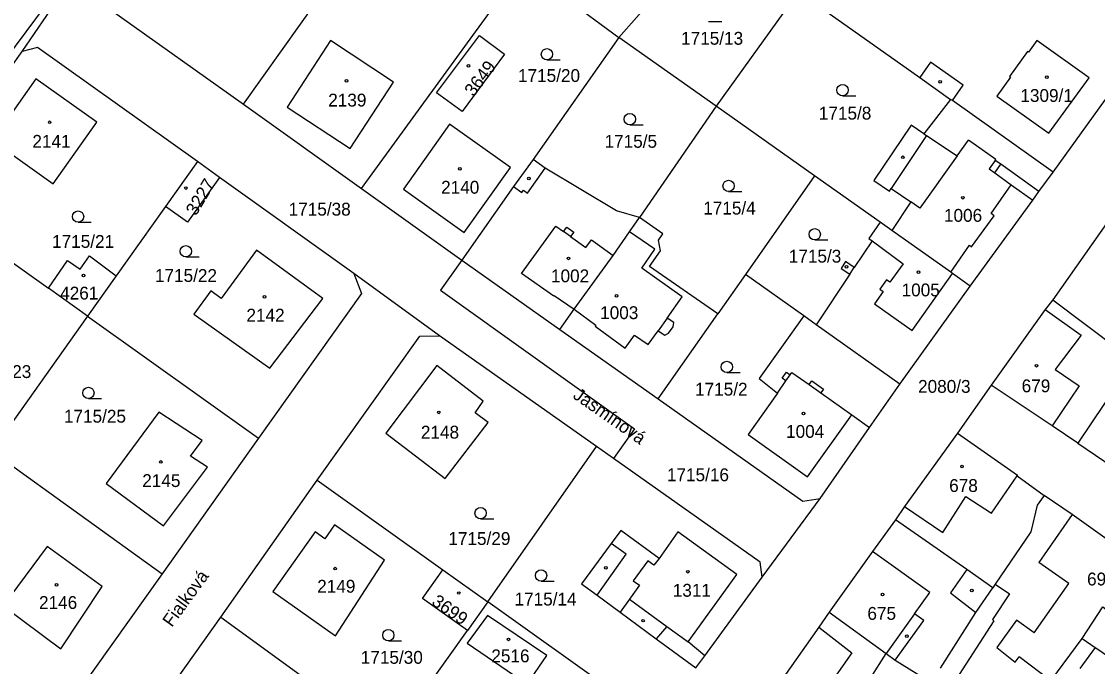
# Model space of a CAD drawing. Extents: x -679220 to -673243, y -1075091 to -1066557.
# Drawn here: x -676919.9 to -676777.4, y -1071935.7 to -1071850.3 of the extents above; entities that cross this region are included whole.
import ezdxf

# ---------------------------------------------------------------- set-up
doc = ezdxf.new("R2010")
doc.units = 0
for name, color, linetype in [('Hranice parcel', 7, 'Continuous'), ('Parcelní čísla', 7, 'Continuous'), ('Pop  PČ popisy', 7, 'Continuous'), ('Vnitřní kresba', 7, 'Continuous'), ('Značky budov', 7, 'Continuous'), ('Značky kultur', 7, 'Continuous')]:
    doc.layers.add(name, color=color, linetype=linetype)

msp = doc.modelspace()

# ---------------------------------------------------------------- linework, layer by layer
at = {"layer": 'Hranice parcel'}
for p, q in [((-676919.84, -1071854.28), (-676912.53, -1071843.62)), ((-676890.49, -1071861.28), (-676878.33, -1071844.13)), ((-676874.88, -1071872.43), (-676853.52, -1071843.07)), ((-676853.52, -1071843.07), (-676840.79, -1071852.44)), ((-676840.79, -1071852.44), (-676832.82, -1071843.36)), ((-676818.08, -1071847.87), (-676827.91, -1071861.55)), ((-676840.79, -1071852.44), (-676852.17, -1071868.59)), ((-676827.91, -1071861.55), (-676840.79, -1071852.44)), ((-676933.43, -1071873.45), (-676919.84, -1071854.28)), ((-676783.29, -1071870.25), (-676771.45, -1071853.79)), ((-676890.49, -1071861.28), (-676874.88, -1071872.43)), ((-676827.91, -1071861.55), (-676838.09, -1071876.27)), ((-676814.9, -1071870.75), (-676827.91, -1071861.55)), ((-676896.6, -1071868.87), (-676900.85, -1071874.8)), ((-676893.67, -1071870.98), (-676896.6, -1071868.87)), ((-676875.88, -1071883.67), (-676893.67, -1071870.98)), ((-676814.9, -1071870.75), (-676824.05, -1071883.81)), ((-676806.18, -1071876.91), (-676814.9, -1071870.75)), ((-676874.88, -1071872.43), (-676861.59, -1071881.9)), ((-676933.43, -1071873.45), (-676916.35, -1071885.64)), ((-676900.85, -1071874.8), (-676907.39, -1071884.01)), ((-676804.64, -1071877.99), (-676806.18, -1071876.91)), ((-676910.91, -1071881.35), (-676907.39, -1071884.01)), ((-676916.35, -1071885.64), (-676913.82, -1071881.96)), ((-676861.59, -1071881.9), (-676848.62, -1071891.08)), ((-676907.39, -1071884.01), (-676911.17, -1071889.33)), ((-676864.55, -1071891.94), (-676875.88, -1071883.67)), ((-676824.05, -1071883.81), (-676827.71, -1071889.04)), ((-676816.32, -1071889.3), (-676824.05, -1071883.81)), ((-676911.17, -1071889.33), (-676916.35, -1071885.64)), ((-676803.59, -1071898.35), (-676794.26, -1071885.34)), ((-676911.17, -1071889.33), (-676923.86, -1071907.18)), ((-676911.17, -1071889.33), (-676888.53, -1071905.48)), ((-676835.59, -1071900.27), (-676827.71, -1071889.04)), ((-676814.69, -1071890.46), (-676816.32, -1071889.3)), ((-676848.62, -1071891.08), (-676835.59, -1071900.27)), ((-676803.59, -1071898.35), (-676814.69, -1071890.46)), ((-676843.75, -1071906.6), (-676864.55, -1071891.94)), ((-676807.59, -1071904.08), (-676803.59, -1071898.35)), ((-676791.5, -1071898.46), (-676795.94, -1071904.8)), ((-676814.15, -1071913.47), (-676807.59, -1071904.08)), ((-676888.53, -1071905.48), (-676901.29, -1071923.42)), ((-676858.14, -1071927.16), (-676843.75, -1071906.6)), ((-676841.5, -1071908.19), (-676843.75, -1071906.6)), ((-676923.86, -1071907.18), (-676901.29, -1071923.42)), ((-676893.51, -1071929.18), (-676880.74, -1071911.03)), ((-676880.74, -1071911.03), (-676864.1, -1071922.92)), ((-676821.82, -1071923.88), (-676814.15, -1071913.47)), ((-676901.29, -1071923.42), (-676914.04, -1071941.35)), ((-676864.1, -1071922.92), (-676858.14, -1071927.16)), ((-676829.42, -1071934.29), (-676821.82, -1071923.88)), ((-676858.14, -1071927.16), (-676860.86, -1071930.95)), ((-676835.58, -1071943.24), (-676858.14, -1071927.16)), ((-676906.21, -1071946.96), (-676893.51, -1071929.18)), ((-676893.51, -1071929.18), (-676871.16, -1071945.4)), ((-676812.97, -1071928.53), (-676805.42, -1071933.98)), ((-676871.16, -1071945.4), (-676860.86, -1071930.95)), ((-676779.47, -1071931.99), (-676777.72, -1071933.19)), ((-676777.72, -1071933.19), (-676779.74, -1071935.96)), ((-676830.6, -1071935.9), (-676829.42, -1071934.29))]:
    msp.add_line(p, q, dxfattribs=at)
for points in [[(-677004.82, -1071960.24), (-676990.19, -1071940.38), (-676962.75, -1071908.83), (-676942.14, -1071882.34), (-676915.32, -1071846.3), (-676903, -1071827.69)], [(-676912.53, -1071843.62), (-676911.69, -1071846.16), (-676890.49, -1071861.28)], [(-676813.57, -1071848.81), (-676800.96, -1071857.74), (-676796.88, -1071860.63)], [(-676870.64, -1071858.37), (-676878.99, -1071852.86), (-676884.73, -1071861.65), (-676876.39, -1071867.13), (-676870.64, -1071858.37)], [(-676855.93, -1071854.67), (-676861.54, -1071862.25), (-676864.95, -1071859.78), (-676859.26, -1071852.17), (-676855.93, -1071854.67)], [(-676896.6, -1071868.87), (-676917.78, -1071853.79), (-676919.84, -1071854.28)], [(-676909.94, -1071863.66), (-676918.02, -1071857.93), (-676923.8, -1071866.09), (-676915.72, -1071871.82), (-676909.94, -1071863.66)], [(-676796.88, -1071860.63), (-676800.4, -1071865.19), (-676802.1, -1071864.06), (-676807.03, -1071871.38), (-676804.96, -1071872.77), (-676804.73, -1071872.43), (-676802.14, -1071874.18), (-676804.64, -1071877.99)], [(-676783.29, -1071870.25), (-676796.64, -1071860.8), (-676796.88, -1071860.63)], [(-676861.28, -1071878.24), (-676855.15, -1071869.64), (-676863.23, -1071863.93), (-676869.31, -1071872.52), (-676861.28, -1071878.24)], [(-676766.31, -1071863.21), (-676769.95, -1071868.17), (-676783.33, -1071887.19)], [(-676852.17, -1071868.59), (-676854.74, -1071872.18), (-676861.59, -1071881.9)], [(-676838.09, -1071876.27), (-676841.13, -1071875.39), (-676850.55, -1071869.75), (-676852.17, -1071868.59)], [(-676893.67, -1071870.98), (-676897.93, -1071876.89), (-676900.85, -1071874.8)], [(-676794.26, -1071885.34), (-676785.99, -1071873.96), (-676785.18, -1071872.85), (-676783.29, -1071870.25)], [(-676848.62, -1071891.08), (-676846.71, -1071888.41), (-676841.56, -1071881.29), (-676839.39, -1071878.15), (-676838.09, -1071876.27)], [(-676827.71, -1071889.04), (-676836.75, -1071882.76), (-676835.3, -1071880.68), (-676835.55, -1071879.26), (-676834.97, -1071878.43), (-676838.09, -1071876.27)], [(-676806.18, -1071876.91), (-676807.68, -1071879.04), (-676807.26, -1071879.34), (-676809.63, -1071882.88), (-676810.78, -1071882.11), (-676811.38, -1071883.01), (-676810.23, -1071883.78), (-676814.69, -1071890.46)], [(-676794.26, -1071885.34), (-676796.6, -1071883.68), (-676796.85, -1071883.5), (-676804.64, -1071877.99)], [(-676913.82, -1071881.96), (-676912.14, -1071883.09), (-676910.91, -1071881.35)], [(-676897.09, -1071889.07), (-676887.02, -1071896.23), (-676880.01, -1071887.01), (-676888.8, -1071880.61), (-676893.45, -1071886.99), (-676894.84, -1071885.98), (-676897.09, -1071889.07)], [(-676861.59, -1071881.9), (-676864.42, -1071885.9), (-676838.75, -1071904.26), (-676841.5, -1071908.19)], [(-676875.88, -1071883.67), (-676874.9, -1071886.33), (-676888.53, -1071905.48)], [(-676783.33, -1071887.19), (-676784.33, -1071888.43), (-676791.5, -1071898.46)], [(-676783.33, -1071887.19), (-676774.59, -1071893.76), (-676772.53, -1071895.24), (-676774.77, -1071898.33), (-676780.03, -1071906.16)], [(-676816.32, -1071889.3), (-676822.22, -1071897.6), (-676819.81, -1071899.51), (-676823.7, -1071905.01), (-676815.84, -1071910.62), (-676809.97, -1071902.39), (-676807.59, -1071904.08)], [(-676880.74, -1071911.03), (-676867.15, -1071891.99), (-676864.55, -1071891.94)], [(-676858.12, -1071903.43), (-676859.81, -1071902.14), (-676858.76, -1071900.6), (-676864.9, -1071895.88), (-676871.66, -1071904.81), (-676863.79, -1071910.8), (-676858.12, -1071903.43)], [(-676780.03, -1071906.16), (-676783.44, -1071903.87), (-676791.5, -1071898.46)], [(-676835.59, -1071900.27), (-676816.45, -1071913.83), (-676814.15, -1071913.47)], [(-676895.99, -1071905.8), (-676901.73, -1071902.04), (-676908.69, -1071911.47), (-676901.1, -1071917.07), (-676895.28, -1071909.34), (-676897.51, -1071907.88), (-676895.99, -1071905.8)], [(-676795.94, -1071904.8), (-676802.99, -1071914.53), (-676804.15, -1071916.28)], [(-676795.94, -1071904.8), (-676788.01, -1071910.39), (-676788.07, -1071910.47), (-676784.5, -1071913.06)], [(-676780.03, -1071906.16), (-676775.36, -1071909.3), (-676773.46, -1071910.57)], [(-676821.82, -1071923.88), (-676822.09, -1071921.9), (-676841.5, -1071908.19)], [(-676784.5, -1071913.06), (-676785.4, -1071914.35), (-676786.26, -1071917.87), (-676790.95, -1071924.8), (-676791.28, -1071925.28)], [(-676771.95, -1071921.89), (-676780.76, -1071915.59), (-676784.5, -1071913.06)], [(-676881.02, -1071917.9), (-676886.61, -1071925.78), (-676878.33, -1071931.65), (-676871.85, -1071921.64), (-676878.44, -1071916.97), (-676879.74, -1071918.81), (-676881.02, -1071917.9)], [(-676804.15, -1071916.28), (-676807.22, -1071920.47), (-676812.97, -1071928.53)], [(-676791.28, -1071925.28), (-676794.71, -1071922.88), (-676804.15, -1071916.28)], [(-676829.42, -1071934.29), (-676831.63, -1071932.46), (-676825.18, -1071923.51), (-676832.98, -1071917.88), (-676835.48, -1071921.39), (-676840.56, -1071917.69), (-676841.81, -1071919.41), (-676845.73, -1071924.77), (-676843.68, -1071926.28), (-676840.63, -1071928.52), (-676835.86, -1071932.03), (-676830.6, -1071935.9)], [(-676909.23, -1071925.12), (-676916.5, -1071919.81), (-676922.35, -1071927.67), (-676914.7, -1071933.38), (-676909.23, -1071925.12)], [(-676779.47, -1071931.99), (-676776.73, -1071927.83), (-676776.32, -1071928.12), (-676773.61, -1071924.21), (-676771.95, -1071921.89)], [(-676860.86, -1071930.95), (-676866.81, -1071926.69), (-676864.1, -1071922.92)], [(-676798.23, -1071935.93), (-676793.51, -1071928.56), (-676791.28, -1071925.28)], [(-676858.18, -1071928.97), (-676860.87, -1071932.64), (-676852.96, -1071938.05), (-676850.32, -1071934.27), (-676858.18, -1071928.97)], [(-676812.97, -1071928.53), (-676814.34, -1071930.52), (-676821.23, -1071940.32)], [(-676779.79, -1071940.52), (-676783.6, -1071937.61), (-676779.47, -1071931.99)], [(-676802.3, -1071941.03), (-676807.49, -1071937.26), (-676805.42, -1071933.98)], [(-676805.42, -1071933.98), (-676804.19, -1071934.87), (-676799.58, -1071937.75)], [(-676777.72, -1071933.19), (-676777.24, -1071933.51), (-676775.78, -1071934.5), (-676772.78, -1071936.63)]]:
    msp.add_lwpolyline(points, dxfattribs=at)
at = {"layer": 'Vnitřní kresba'}
for p, q in [((-676785.45, -1071852.83), (-676786.55, -1071854.37)), ((-676778.52, -1071857.78), (-676785.45, -1071852.83)), ((-676786.67, -1071854.28), (-676789.05, -1071857.6)), ((-676786.55, -1071854.37), (-676786.67, -1071854.28)), ((-676799.52, -1071855.7), (-676800.96, -1071857.74)), ((-676795.19, -1071858.76), (-676799.52, -1071855.7)), ((-676788.93, -1071857.68), (-676790.73, -1071860.19)), ((-676789.05, -1071857.6), (-676788.93, -1071857.68)), ((-676783.85, -1071865.12), (-676778.52, -1071857.78)), ((-676796.64, -1071860.8), (-676795.19, -1071858.76)), ((-676790.73, -1071860.19), (-676783.85, -1071865.12)), ((-676800.07, -1071865.41), (-676804.73, -1071872.43)), ((-676800.4, -1071865.19), (-676800.07, -1071865.41)), ((-676800.07, -1071865.41), (-676796, -1071868.12)), ((-676796, -1071868.12), (-676794.5, -1071866.02)), ((-676790.88, -1071868.61), (-676794.5, -1071866.02)), ((-676796, -1071868.12), (-676800.94, -1071875.04)), ((-676852.89, -1071873.03), (-676850.55, -1071869.75)), ((-676790.95, -1071868.72), (-676791.75, -1071869.83)), ((-676791.75, -1071869.83), (-676791.03, -1071870.35)), ((-676791.03, -1071870.35), (-676790.23, -1071869.23)), ((-676790.95, -1071868.72), (-676790.88, -1071868.61)), ((-676790.23, -1071869.23), (-676790.95, -1071868.72)), ((-676785.18, -1071872.85), (-676790.23, -1071869.23)), ((-676791.03, -1071870.35), (-676788.83, -1071871.93)), ((-676854.74, -1071872.18), (-676853.64, -1071872.96)), ((-676853.64, -1071872.96), (-676853.42, -1071872.66)), ((-676853.42, -1071872.66), (-676852.89, -1071873.03)), ((-676791.5, -1071875.73), (-676788.83, -1071871.93)), ((-676788.83, -1071871.93), (-676785.99, -1071873.96)), ((-676800.94, -1071875.04), (-676802.14, -1071874.18)), ((-676794.09, -1071880.14), (-676791.1, -1071876.03)), ((-676791.1, -1071876.03), (-676791.5, -1071875.73)), ((-676853.68, -1071883.68), (-676849.14, -1071877.41)), ((-676849.14, -1071877.41), (-676848.13, -1071878.14)), ((-676848.13, -1071878.14), (-676847.7, -1071877.54)), ((-676847.19, -1071878.8), (-676848.13, -1071878.14)), ((-676847.7, -1071877.54), (-676846.77, -1071878.21)), ((-676846.77, -1071878.21), (-676847.19, -1071878.8)), ((-676836.05, -1071880.46), (-676839.39, -1071878.15)), ((-676847.19, -1071878.8), (-676845.17, -1071880.25)), ((-676845.17, -1071880.25), (-676844.44, -1071879.23)), ((-676844.44, -1071879.23), (-676841.56, -1071881.29)), ((-676807.26, -1071879.34), (-676803.16, -1071882.41)), ((-676796.85, -1071883.5), (-676794.36, -1071879.94)), ((-676794.36, -1071879.94), (-676794.09, -1071880.14)), ((-676837.77, -1071882.96), (-676836.05, -1071880.46)), ((-676803.16, -1071882.41), (-676804.91, -1071884.84)), ((-676849.43, -1071886.69), (-676853.68, -1071883.68)), ((-676832.43, -1071886.79), (-676837.77, -1071882.96)), ((-676810.23, -1071883.78), (-676809.63, -1071882.88)), ((-676801.95, -1071891.23), (-676796.6, -1071883.68)), ((-676805.35, -1071884.53), (-676806.23, -1071885.74)), ((-676804.91, -1071884.84), (-676805.35, -1071884.53)), ((-676849.43, -1071886.69), (-676849.36, -1071886.58)), ((-676849.36, -1071886.58), (-676846.71, -1071888.41)), ((-676834.41, -1071889.61), (-676832.43, -1071886.79)), ((-676805.79, -1071886.06), (-676806.96, -1071887.68)), ((-676806.23, -1071885.74), (-676805.79, -1071886.06)), ((-676846.71, -1071888.41), (-676843.85, -1071890.54)), ((-676806.96, -1071887.68), (-676801.95, -1071891.23)), ((-676784.33, -1071888.43), (-676779.58, -1071891.86)), ((-676834.41, -1071889.61), (-676835.59, -1071891.26)), ((-676833.53, -1071890.18), (-676834.41, -1071889.61)), ((-676843.85, -1071890.54), (-676843.92, -1071890.64)), ((-676843.92, -1071890.64), (-676839.97, -1071893.56)), ((-676836.9, -1071893.09), (-676835.59, -1071891.26)), ((-676835.59, -1071891.26), (-676834.73, -1071891.83)), ((-676834.24, -1071891.59), (-676833.61, -1071890.73)), ((-676833.61, -1071890.73), (-676833.53, -1071890.18)), ((-676839.97, -1071893.56), (-676838.72, -1071891.86)), ((-676838.72, -1071891.86), (-676836.9, -1071893.09)), ((-676834.73, -1071891.83), (-676834.24, -1071891.59)), ((-676779.58, -1071891.86), (-676783.03, -1071896.41)), ((-676819.18, -1071897.54), (-676818.62, -1071896.74)), ((-676818.62, -1071896.74), (-676818.11, -1071897.1)), ((-676818.11, -1071897.1), (-676817.88, -1071896.77)), ((-676817.88, -1071896.77), (-676815.59, -1071898.39)), ((-676783.03, -1071896.41), (-676779.86, -1071898.54)), ((-676819.81, -1071899.51), (-676818.68, -1071897.9)), ((-676818.68, -1071897.9), (-676819.18, -1071897.54)), ((-676818.68, -1071897.9), (-676818.11, -1071897.1)), ((-676815.59, -1071898.39), (-676815.25, -1071897.91)), ((-676815.59, -1071898.39), (-676814.05, -1071899.49)), ((-676815.25, -1071897.91), (-676813.7, -1071899.01)), ((-676813.7, -1071899.01), (-676814.05, -1071899.49)), ((-676814.05, -1071899.49), (-676809.97, -1071902.39)), ((-676779.86, -1071898.54), (-676783.44, -1071903.87)), ((-676791.44, -1071915.41), (-676788.07, -1071910.47)), ((-676797.92, -1071917.97), (-676794.86, -1071913.2)), ((-676794.86, -1071913.2), (-676791.44, -1071915.41)), ((-676802.99, -1071914.53), (-676797.92, -1071917.97)), ((-676780.76, -1071915.59), (-676785.18, -1071921.95)), ((-676839.82, -1071920.84), (-676841.81, -1071919.41)), ((-676843.68, -1071926.28), (-676839.82, -1071920.84)), ((-676799.63, -1071925.93), (-676807.22, -1071920.47)), ((-676836.98, -1071921.72), (-676838.89, -1071924.38)), ((-676836.17, -1071922.3), (-676836.98, -1071921.72)), ((-676835.48, -1071921.39), (-676836.17, -1071922.3)), ((-676781.2, -1071924.72), (-676785.18, -1071921.95)), ((-676794.71, -1071922.88), (-676796.88, -1071925.97)), ((-676838.09, -1071924.96), (-676839.4, -1071926.8)), ((-676838.89, -1071924.38), (-676838.09, -1071924.96)), ((-676790.95, -1071924.8), (-676789.07, -1071926.1)), ((-676785.8, -1071931.27), (-676781.2, -1071924.72)), ((-676839.4, -1071926.8), (-676840.63, -1071928.52)), ((-676839.4, -1071926.8), (-676834.46, -1071930.4)), ((-676801.66, -1071928.75), (-676799.63, -1071925.93)), ((-676796.88, -1071925.97), (-676793.51, -1071928.56)), ((-676789.07, -1071926.1), (-676791.33, -1071929.5)), ((-676801.66, -1071928.75), (-676805.42, -1071933.98)), ((-676804.19, -1071934.87), (-676800.42, -1071929.63)), ((-676800.42, -1071929.63), (-676801.66, -1071928.75)), ((-676791.13, -1071929.66), (-676796.23, -1071937.53)), ((-676791.33, -1071929.5), (-676791.13, -1071929.66)), ((-676788.15, -1071929.59), (-676790.76, -1071933.21)), ((-676785.8, -1071931.27), (-676788.15, -1071929.59)), ((-676834.46, -1071930.4), (-676835.86, -1071932.03)), ((-676834.46, -1071930.4), (-676831.63, -1071932.46)), ((-676814.34, -1071930.52), (-676809.97, -1071933.88)), ((-676809.97, -1071933.88), (-676813.57, -1071939.04)), ((-676790.76, -1071933.21), (-676788.34, -1071935.14)), ((-676788.34, -1071935.14), (-676787.78, -1071934.41)), ((-676783.6, -1071937.61), (-676787.78, -1071934.41))]:
    msp.add_line(p, q, dxfattribs=at)
at = {"layer": 'Značky budov'}
for centre in [(-676860.73, -1071856.19), (-676876.88, -1071858.17), (-676798.24, -1071858.3), (-676784.14, -1071857.7), (-676916.18, -1071863.67), (-676803.19, -1071868.3), (-676861.87, -1071869.84), (-676852.71, -1071871.1), (-676898.13, -1071872.37), (-676795.25, -1071873.65), (-676847.48, -1071881.68), (-676810.66, -1071882.8), (-676911.7, -1071883.95), (-676801.11, -1071883.52), (-676887.73, -1071886.78), (-676841.1, -1071886.64), (-676785.5, -1071895.89), (-676864.66, -1071902.07), (-676816.35, -1071902.23), (-676901.46, -1071908.63), (-676795.36, -1071909.23), (-676878.36, -1071922.75), (-676842.53, -1071922.64), (-676831.68, -1071923.16), (-676915.26, -1071924.91), (-676794.07, -1071925.64), (-676862.01, -1071925.98), (-676805.87, -1071926.19), (-676837.6, -1071929.64), (-676855.42, -1071932.12), (-676802.67, -1071931.69)]:
    msp.add_circle(centre, 0.175, dxfattribs=at)
at = {"layer": 'Značky kultur'}
for p, q in [((-676828.91, -1071850.33), (-676827.16, -1071850.33)), ((-676850.33, -1071855.41), (-676848.58, -1071855.41)), ((-676811.18, -1071860.16), (-676809.43, -1071860.16)), ((-676839.35, -1071864.01), (-676837.6, -1071864.01)), ((-676826.27, -1071872.85), (-676824.52, -1071872.85)), ((-676912.42, -1071876.9), (-676910.67, -1071876.9)), ((-676814.87, -1071879.25), (-676813.12, -1071879.25)), ((-676898.15, -1071881.49), (-676896.4, -1071881.49)), ((-676826.5, -1071896.8), (-676824.75, -1071896.8)), ((-676911.05, -1071900.25), (-676909.3, -1071900.25)), ((-676859.11, -1071916.16), (-676857.36, -1071916.16)), ((-676851.11, -1071924.41), (-676849.36, -1071924.41)), ((-676871.33, -1071932.31), (-676869.58, -1071932.31))]:
    msp.add_line(p, q, dxfattribs=at)
for centre in [(-676850.33, -1071854.66), (-676811.18, -1071859.41), (-676839.35, -1071863.26), (-676826.27, -1071872.1), (-676912.42, -1071876.15), (-676814.87, -1071878.5), (-676898.15, -1071880.74), (-676826.5, -1071896.05), (-676911.05, -1071899.5), (-676859.11, -1071915.41), (-676851.11, -1071923.66), (-676871.33, -1071931.56)]:
    msp.add_circle(centre, 0.75, dxfattribs=at)

# ---------------------------------------------------------------- texts
at = {"layer": 'Parcelní čísla'}
for s, p in [('1715/13', (-676832.56, -1071853.4)), ('1715/20', (-676854.16, -1071858.33)), ('2139', (-676879.29, -1071861.58)), ('1309/1', (-676787.63, -1071860.97)), ('1715/8', (-676814.32, -1071863.31)), ('2141', (-676918.47, -1071867.04)), ('1715/5', (-676842.7, -1071867.04)), ('2140', (-676864.34, -1071873.12)), ('1715/38', (-676884.53, -1071876.02)), ('1715/4', (-676829.63, -1071875.88)), ('1006', (-676797.75, -1071876.84)), ('1715/21', (-676915.86, -1071880.29)), ('1715/3', (-676818.3, -1071882.24)), ('1715/22', (-676902.24, -1071884.8)), ('1002', (-676849.79, -1071884.85)), ('4261', (-676914.79, -1071887.13)), ('1005', (-676803.36, -1071886.71)), ('2142', (-676890.12, -1071890.05)), ('1003', (-676843.28, -1071889.72)), ('1715/23', (-676926.83, -1071897.52)), ('1715/2', (-676830.71, -1071899.85)), ('2080/3', (-676801.18, -1071899.48)), ('679', (-676787.46, -1071899.41)), ('1715/25', (-676914.29, -1071903.43)), ('2148', (-676867.02, -1071905.54)), ('1004', (-676818.66, -1071905.44)), ('1715/16', (-676834.44, -1071911.18)), ('2145', (-676903.92, -1071911.95)), ('678', (-676797.06, -1071912.6)), ('1715/29', (-676863.38, -1071919.62)), ('696', (-676778.8, -1071924.98)), ('2149', (-676880.75, -1071925.94)), ('1311', (-676833.66, -1071926.47)), ('2146', (-676917.59, -1071928.09)), ('1715/14', (-676854.62, -1071927.64)), ('675', (-676807.89, -1071929.53)), ('1715/30', (-676874.98, -1071935.35)), ('2516', (-676857.69, -1071935.15))]:
    msp.add_text(s, height=1.7, dxfattribs=at).set_placement(p)
for s, rotation, p in [('3649', 53, (-676860.04, -1071860.37)), ('3227', 59, (-676896.81, -1071876.14)), ('3699', 325, (-676865.72, -1071927.44))]:
    msp.add_text(s, height=1.7, rotation=rotation, dxfattribs=at).set_placement(p)
at = {"layer": 'Pop  PČ popisy'}
for s, rotation, p in [('Jasmínová', 325, (-676847.01, -1071900.09)), ('Fialková', 54, (-676900, -1071930.6))]:
    msp.add_text(s, height=1.7, rotation=rotation, dxfattribs=at).set_placement(p)

doc.saveas('drawing.dxf')
